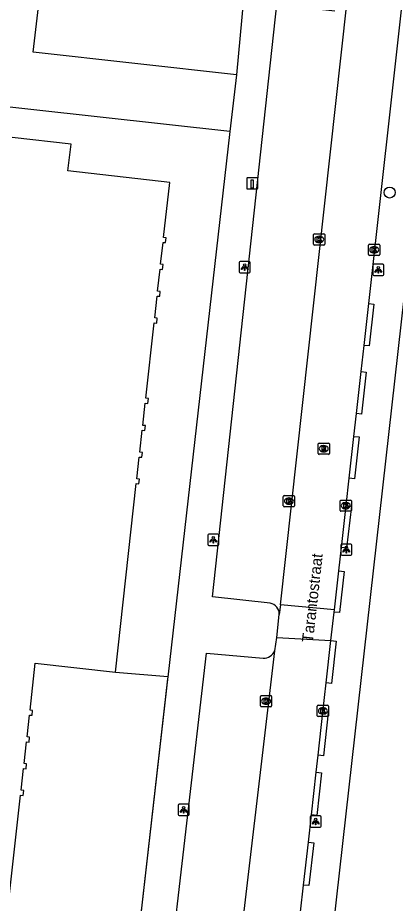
# Model space of a CAD drawing. Extents: x 162082 to 163393, y 388091 to 388632.
# Drawn here: x 162700.6 to 162734.3, y 388258 to 388337 of the extents above; entities that cross this region are included whole.
import ezdxf

# ---------------------------------------------------------------- set-up
doc = ezdxf.new("R2010")
doc.units = 0
for name, color, linetype in [('IMGEO_Boom', 7, 'Continuous'), ('IMGEO_Hek', 7, 'Continuous'), ('IMGEO_Kolk', 7, 'Continuous'), ('IMGEO_Laadpaal', 7, 'Continuous'), ('IMGEO_Lichtpunt', 7, 'Continuous'), ('IMGEO_Openbare_ruimte_label', 7, 'Continuous'), ('IMGEO_Pand', 7, 'Continuous'), ('IMGEO_Rijbaan_lokaal_open', 7, 'Continuous'), ('IMGEO_Rioolput', 7, 'Continuous'), ('IMGEO_Voetpad_open', 7, 'Continuous')]:
    doc.layers.add(name, color=color, linetype=linetype)

msp = doc.modelspace()

# ---------------------------------------------------------------- linework, layer by layer
at = {"layer": 'IMGEO_Boom'}
msp.add_circle((162733.793, 388321.378), 0.489, dxfattribs=at)
at = {"layer": 'IMGEO_Hek'}
for points in [[(162714.001, 388278.243), (162710.804, 388250), (162708.484, 388229.124), (162704.239, 388190.917)], [(162709.333, 388278.628), (162714.001, 388278.243)]]:
    msp.add_lwpolyline(points, dxfattribs=at)
at = {"layer": 'IMGEO_Kolk'}
for p, q in [((162727.009, 388316.773), (162727.009, 388317.625)), ((162727.084, 388317.699), (162727.936, 388317.699)), ((162728.01, 388317.625), (162728.01, 388316.773)), ((162727.52, 388316.919), (162727.495, 388316.919)), ((162727.497, 388317.479), (162727.522, 388317.479)), ((162731.988, 388316.772), (162732.84, 388316.772)), ((162727.936, 388316.699), (162727.084, 388316.699)), ((162731.913, 388315.846), (162731.913, 388316.698)), ((162732.424, 388315.992), (162732.399, 388315.992)), ((162732.401, 388316.552), (162732.426, 388316.552)), ((162732.914, 388316.698), (162732.914, 388315.846)), ((162732.84, 388315.772), (162731.988, 388315.772)), ((162724.308, 388293.441), (162724.308, 388294.293)), ((162724.383, 388294.367), (162725.235, 388294.367)), ((162724.796, 388294.147), (162724.821, 388294.147)), ((162725.309, 388294.293), (162725.309, 388293.441)), ((162729.377, 388293.032), (162729.377, 388293.884)), ((162729.452, 388293.958), (162730.304, 388293.958)), ((162730.378, 388293.884), (162730.378, 388293.032)), ((162725.235, 388293.367), (162724.383, 388293.367)), ((162724.819, 388293.587), (162724.794, 388293.587)), ((162729.888, 388293.178), (162729.863, 388293.178)), ((162729.865, 388293.738), (162729.89, 388293.738)), ((162730.304, 388292.958), (162729.452, 388292.958)), ((162722.265, 388275.605), (162722.265, 388276.457)), ((162722.34, 388276.531), (162723.192, 388276.531)), ((162723.266, 388276.457), (162723.266, 388275.605)), ((162722.776, 388275.751), (162722.751, 388275.751)), ((162722.753, 388276.311), (162722.778, 388276.311)), ((162727.409, 388275.661), (162728.261, 388275.661)), ((162723.192, 388275.531), (162722.34, 388275.531)), ((162727.334, 388274.735), (162727.334, 388275.587)), ((162727.845, 388274.881), (162727.82, 388274.881)), ((162727.822, 388275.441), (162727.847, 388275.441)), ((162728.335, 388275.587), (162728.335, 388274.735)), ((162728.261, 388274.661), (162727.409, 388274.661))]:
    msp.add_line(p, q, dxfattribs=at)
for points in [[(162727.009, 388316.773), (162727.009, 388317.625)], [(162727.084, 388317.699), (162727.936, 388317.699)], [(162728.01, 388317.625), (162728.01, 388316.773)], [(162727.33, 388317.399), (162727.453, 388317.399), (162727.453, 388317.248), (162727.583, 388317.399), (162727.747, 388317.399), (162727.601, 388317.248), (162727.754, 388316.999), (162727.602, 388316.999), (162727.517, 388317.163), (162727.453, 388317.096), (162727.453, 388316.999), (162727.33, 388316.999), (162727.33, 388317.399)], [(162731.988, 388316.772), (162732.84, 388316.772)], [(162727.936, 388316.699), (162727.084, 388316.699)], [(162731.913, 388315.846), (162731.913, 388316.698)], [(162732.234, 388316.472), (162732.357, 388316.472), (162732.357, 388316.321), (162732.487, 388316.472), (162732.651, 388316.472), (162732.505, 388316.321), (162732.658, 388316.072), (162732.506, 388316.072), (162732.421, 388316.236), (162732.357, 388316.169), (162732.357, 388316.072), (162732.234, 388316.072), (162732.234, 388316.472)], [(162732.914, 388316.698), (162732.914, 388315.846)], [(162732.84, 388315.772), (162731.988, 388315.772)], [(162724.308, 388293.441), (162724.308, 388294.293)], [(162724.383, 388294.367), (162725.235, 388294.367)], [(162724.629, 388294.067), (162724.752, 388294.067), (162724.752, 388293.916), (162724.882, 388294.067), (162725.046, 388294.067), (162724.9, 388293.916), (162725.053, 388293.667), (162724.901, 388293.667), (162724.816, 388293.831), (162724.752, 388293.764), (162724.752, 388293.667), (162724.629, 388293.667), (162724.629, 388294.067)], [(162725.309, 388294.293), (162725.309, 388293.441)], [(162729.377, 388293.032), (162729.377, 388293.884)], [(162729.452, 388293.958), (162730.304, 388293.958)], [(162730.378, 388293.884), (162730.378, 388293.032)], [(162725.235, 388293.367), (162724.383, 388293.367)], [(162729.698, 388293.658), (162729.821, 388293.658), (162729.821, 388293.507), (162729.951, 388293.658), (162730.115, 388293.658), (162729.969, 388293.507), (162730.122, 388293.258), (162729.97, 388293.258), (162729.885, 388293.422), (162729.821, 388293.355), (162729.821, 388293.258), (162729.698, 388293.258), (162729.698, 388293.658)], [(162730.304, 388292.958), (162729.452, 388292.958)], [(162722.265, 388275.605), (162722.265, 388276.457)], [(162722.34, 388276.531), (162723.192, 388276.531)], [(162723.266, 388276.457), (162723.266, 388275.605)], [(162722.586, 388276.231), (162722.709, 388276.231), (162722.709, 388276.08), (162722.839, 388276.231), (162723.003, 388276.231), (162722.857, 388276.08), (162723.01, 388275.831), (162722.858, 388275.831), (162722.773, 388275.995), (162722.709, 388275.928), (162722.709, 388275.831), (162722.586, 388275.831), (162722.586, 388276.231)], [(162727.409, 388275.661), (162728.261, 388275.661)], [(162723.192, 388275.531), (162722.34, 388275.531)], [(162727.334, 388274.735), (162727.334, 388275.587)], [(162727.655, 388275.361), (162727.778, 388275.361), (162727.778, 388275.21), (162727.908, 388275.361), (162728.072, 388275.361), (162727.926, 388275.21), (162728.079, 388274.961), (162727.927, 388274.961), (162727.842, 388275.125), (162727.778, 388275.058), (162727.778, 388274.961), (162727.655, 388274.961), (162727.655, 388275.361)], [(162728.335, 388275.587), (162728.335, 388274.735)], [(162728.261, 388274.661), (162727.409, 388274.661)]]:
    msp.add_lwpolyline(points, dxfattribs=at)
for centre, start, end in [((162727.086, 388317.623), 91.55205, 178.44795), ((162727.086, 388317.623), 91.55205, 178.44795), ((162727.934, 388317.623), 1.55205, 88.44795), ((162727.934, 388317.623), 1.55205, 88.44795), ((162727.086, 388316.775), 181.55205, 268.44795), ((162727.086, 388316.775), 181.55205, 268.44795), ((162727.934, 388316.775), 271.55205, 358.44795), ((162727.934, 388316.775), 271.55205, 358.44795), ((162731.99, 388316.696), 91.55205, 178.44795), ((162731.99, 388316.696), 91.55205, 178.44795), ((162732.838, 388316.696), 1.55205, 88.44795), ((162732.838, 388316.696), 1.55205, 88.44795), ((162731.99, 388315.848), 181.55205, 268.44795), ((162731.99, 388315.848), 181.55205, 268.44795), ((162732.838, 388315.848), 271.55205, 358.44795), ((162732.838, 388315.848), 271.55205, 358.44795), ((162724.385, 388294.291), 91.55205, 178.44795), ((162724.385, 388294.291), 91.55205, 178.44795), ((162725.233, 388294.291), 1.55205, 88.44795), ((162725.233, 388294.291), 1.55205, 88.44795), ((162729.454, 388293.882), 91.55205, 178.44795), ((162729.454, 388293.882), 91.55205, 178.44795), ((162730.302, 388293.882), 1.55205, 88.44795), ((162730.302, 388293.882), 1.55205, 88.44795), ((162724.385, 388293.443), 181.55205, 268.44795), ((162724.385, 388293.443), 181.55205, 268.44795), ((162725.233, 388293.443), 271.55205, 358.44795), ((162725.233, 388293.443), 271.55205, 358.44795), ((162729.454, 388293.034), 181.55205, 268.44795), ((162729.454, 388293.034), 181.55205, 268.44795), ((162730.302, 388293.034), 271.55205, 358.44795), ((162730.302, 388293.034), 271.55205, 358.44795), ((162722.342, 388276.455), 91.55205, 178.44795), ((162722.342, 388276.455), 91.55205, 178.44795), ((162723.19, 388276.455), 1.55205, 88.44795), ((162723.19, 388276.455), 1.55205, 88.44795), ((162727.411, 388275.585), 91.55205, 178.44795), ((162727.411, 388275.585), 91.55205, 178.44795), ((162728.259, 388275.585), 1.55205, 88.44795), ((162728.259, 388275.585), 1.55205, 88.44795), ((162722.342, 388275.607), 181.55205, 268.44795), ((162722.342, 388275.607), 181.55205, 268.44795), ((162723.19, 388275.607), 271.55205, 358.44795), ((162723.19, 388275.607), 271.55205, 358.44795), ((162727.411, 388274.737), 181.55205, 268.44795), ((162727.411, 388274.737), 181.55205, 268.44795), ((162728.259, 388274.737), 271.55205, 358.44795), ((162728.259, 388274.737), 271.55205, 358.44795)]:
    msp.add_arc(centre, 0.0765, start, end, dxfattribs=at)
for centre, major_axis, ratio, start_param, end_param in [((162727.496, 388317.199), (-0.387, 0.002), 0.722429, 4.712389, 7.853982), ((162727.521, 388317.199), (-0.39, 0.002), 0.717154, 1.570796, 4.712389), ((162732.4, 388316.272), (-0.387, 0.002), 0.722429, 4.712389, 7.853982), ((162732.425, 388316.272), (-0.39, 0.002), 0.717154, 1.570796, 4.712389), ((162724.795, 388293.867), (-0.387, 0.002), 0.722429, 4.712389, 7.853982), ((162724.82, 388293.867), (-0.39, 0.002), 0.717154, 1.570796, 4.712389), ((162729.864, 388293.458), (-0.387, 0.002), 0.722429, 4.712389, 7.853982), ((162729.889, 388293.458), (-0.39, 0.002), 0.717154, 1.570796, 4.712389), ((162722.752, 388276.031), (-0.387, 0.002), 0.722429, 4.712389, 7.853982), ((162722.777, 388276.031), (-0.39, 0.002), 0.717154, 1.570796, 4.712389), ((162727.821, 388275.161), (-0.387, 0.002), 0.722429, 4.712389, 7.853982), ((162727.846, 388275.161), (-0.39, 0.002), 0.717154, 1.570796, 4.712389)]:
    msp.add_ellipse(centre, major_axis=major_axis, ratio=ratio, start_param=start_param, end_param=end_param, dxfattribs=at)
at = {"layer": 'IMGEO_Laadpaal'}
for p, q in [((162721.038, 388322.615), (162721.038, 388321.774)), ((162721.038, 388322.615), (162721.038, 388321.774)), ((162721.954, 388322.699), (162721.113, 388322.699)), ((162721.954, 388322.699), (162721.113, 388322.699)), ((162722.038, 388321.783), (162722.038, 388322.624)), ((162722.038, 388321.783), (162722.038, 388322.624)), ((162721.122, 388321.699), (162721.963, 388321.699)), ((162721.122, 388321.699), (162721.963, 388321.699))]:
    msp.add_line(p, q, dxfattribs=at)
msp.add_lwpolyline([(162721.453, 388322.512), (162721.613, 388322.512), (162721.613, 388321.779), (162721.453, 388321.779), (162721.453, 388322.512)], dxfattribs=at)
for centre, start, end in [((162721.116, 388322.621), 92.4484, 184.28452), ((162721.116, 388322.621), 92.4484, 184.28452), ((162721.96, 388322.621), 2.4484, 94.28452), ((162721.96, 388322.621), 2.4484, 94.28452), ((162721.116, 388321.777), 182.4484, 274.28452), ((162721.116, 388321.777), 182.4484, 274.28452), ((162721.96, 388321.777), 272.4484, 4.28452), ((162721.96, 388321.777), 272.4484, 4.28452)]:
    msp.add_arc(centre, 0.0779, start, end, dxfattribs=at)
at = {"layer": 'IMGEO_Lichtpunt'}
for p, q in [((162721.265, 388315.223), (162720.457, 388315.223)), ((162721.265, 388315.223), (162720.457, 388315.223)), ((162720.363, 388315.128), (162720.363, 388314.321)), ((162720.363, 388315.128), (162720.363, 388314.321)), ((162721.359, 388314.321), (162721.359, 388315.128)), ((162721.359, 388314.321), (162721.359, 388315.128)), ((162732.283, 388314.887), (162732.283, 388314.08)), ((162732.283, 388314.887), (162732.283, 388314.08)), ((162733.185, 388314.982), (162732.377, 388314.982)), ((162733.185, 388314.982), (162732.377, 388314.982)), ((162733.279, 388314.08), (162733.279, 388314.887)), ((162733.279, 388314.08), (162733.279, 388314.887)), ((162720.457, 388314.227), (162721.265, 388314.227)), ((162720.457, 388314.227), (162721.265, 388314.227)), ((162732.377, 388313.986), (162733.185, 388313.986)), ((162732.377, 388313.986), (162733.185, 388313.986)), ((162717.561, 388290.825), (162717.561, 388290.018)), ((162717.561, 388290.825), (162717.561, 388290.018)), ((162718.463, 388290.92), (162717.655, 388290.92)), ((162718.463, 388290.92), (162717.655, 388290.92)), ((162718.557, 388290.018), (162718.557, 388290.825)), ((162718.557, 388290.018), (162718.557, 388290.825)), ((162717.655, 388289.924), (162718.463, 388289.924)), ((162717.655, 388289.924), (162718.463, 388289.924)), ((162729.431, 388289.947), (162729.431, 388289.14)), ((162729.431, 388289.947), (162729.431, 388289.14)), ((162730.333, 388290.042), (162729.525, 388290.042)), ((162730.333, 388290.042), (162729.525, 388290.042)), ((162730.427, 388289.14), (162730.427, 388289.947)), ((162730.427, 388289.14), (162730.427, 388289.947)), ((162729.525, 388289.046), (162730.333, 388289.046)), ((162729.525, 388289.046), (162730.333, 388289.046)), ((162714.915, 388266.743), (162714.915, 388265.936)), ((162714.915, 388266.743), (162714.915, 388265.936)), ((162715.817, 388266.838), (162715.009, 388266.838)), ((162715.817, 388266.838), (162715.009, 388266.838)), ((162715.911, 388265.936), (162715.911, 388266.743)), ((162715.911, 388265.936), (162715.911, 388266.743)), ((162715.009, 388265.842), (162715.817, 388265.842)), ((162715.009, 388265.842), (162715.817, 388265.842)), ((162726.695, 388265.705), (162726.695, 388264.898)), ((162726.695, 388265.705), (162726.695, 388264.898)), ((162727.597, 388265.8), (162726.789, 388265.8)), ((162727.597, 388265.8), (162726.789, 388265.8)), ((162727.691, 388264.898), (162727.691, 388265.705)), ((162727.691, 388264.898), (162727.691, 388265.705)), ((162726.789, 388264.804), (162727.597, 388264.804)), ((162726.789, 388264.804), (162727.597, 388264.804))]:
    msp.add_line(p, q, dxfattribs=at)
for points in [[(162720.737, 388314.792), (162720.776, 388314.764), (162720.588, 388314.502), (162720.55, 388314.529), (162720.737, 388314.792)], [(162720.839, 388314.744), (162720.886, 388314.744), (162720.886, 388314.422), (162720.839, 388314.422), (162720.839, 388314.744)], [(162720.949, 388314.764), (162720.987, 388314.791), (162721.174, 388314.529), (162721.135, 388314.501), (162720.949, 388314.764)], [(162732.657, 388314.551), (162732.696, 388314.523), (162732.508, 388314.261), (162732.47, 388314.288), (162732.657, 388314.551)], [(162732.759, 388314.503), (162732.806, 388314.503), (162732.806, 388314.181), (162732.759, 388314.181), (162732.759, 388314.503)], [(162732.869, 388314.523), (162732.907, 388314.55), (162733.094, 388314.288), (162733.055, 388314.26), (162732.869, 388314.523)], [(162717.935, 388290.489), (162717.974, 388290.461), (162717.786, 388290.199), (162717.748, 388290.226), (162717.935, 388290.489)], [(162718.037, 388290.441), (162718.084, 388290.441), (162718.084, 388290.119), (162718.037, 388290.119), (162718.037, 388290.441)], [(162718.147, 388290.461), (162718.185, 388290.488), (162718.372, 388290.226), (162718.333, 388290.198), (162718.147, 388290.461)], [(162729.805, 388289.611), (162729.844, 388289.583), (162729.656, 388289.321), (162729.618, 388289.348), (162729.805, 388289.611)], [(162729.907, 388289.563), (162729.954, 388289.563), (162729.954, 388289.241), (162729.907, 388289.241), (162729.907, 388289.563)], [(162730.017, 388289.583), (162730.055, 388289.61), (162730.242, 388289.348), (162730.203, 388289.32), (162730.017, 388289.583)], [(162715.289, 388266.407), (162715.328, 388266.379), (162715.14, 388266.117), (162715.102, 388266.144), (162715.289, 388266.407)], [(162715.391, 388266.359), (162715.438, 388266.359), (162715.438, 388266.037), (162715.391, 388266.037), (162715.391, 388266.359)], [(162715.501, 388266.379), (162715.539, 388266.406), (162715.726, 388266.144), (162715.687, 388266.116), (162715.501, 388266.379)], [(162727.069, 388265.369), (162727.108, 388265.341), (162726.92, 388265.079), (162726.882, 388265.106), (162727.069, 388265.369)], [(162727.171, 388265.321), (162727.218, 388265.321), (162727.218, 388264.999), (162727.171, 388264.999), (162727.171, 388265.321)], [(162727.281, 388265.341), (162727.319, 388265.368), (162727.506, 388265.106), (162727.467, 388265.078), (162727.281, 388265.341)]]:
    msp.add_lwpolyline(points, dxfattribs=at)
for centre in [(162720.862, 388314.926), (162732.782, 388314.685), (162718.06, 388290.623), (162729.93, 388289.745), (162715.414, 388266.541), (162727.194, 388265.503)]:
    msp.add_circle(centre, 0.0994, dxfattribs=at)
for centre, start, end in [((162720.457, 388315.128), 90, 180), ((162720.457, 388315.128), 90, 180), ((162721.265, 388315.128), 0, 90), ((162721.265, 388315.128), 0, 90), ((162732.377, 388314.887), 90, 180), ((162732.377, 388314.887), 90, 180), ((162733.185, 388314.887), 0, 90), ((162733.185, 388314.887), 0, 90), ((162720.457, 388314.321), 180, 270), ((162720.457, 388314.321), 180, 270), ((162721.265, 388314.321), 270, 0), ((162721.265, 388314.321), 270, 360), ((162732.377, 388314.08), 180, 270), ((162732.377, 388314.08), 180, 270), ((162733.185, 388314.08), 270, 0), ((162733.185, 388314.08), 270, 360), ((162717.655, 388290.825), 90, 180), ((162717.655, 388290.825), 90, 180), ((162718.463, 388290.825), 0, 90), ((162718.463, 388290.825), 0, 90), ((162717.655, 388290.018), 180, 270), ((162717.655, 388290.018), 180, 270), ((162718.463, 388290.018), 270, 0), ((162718.463, 388290.018), 270, 360), ((162729.525, 388289.947), 90, 180), ((162729.525, 388289.947), 90, 180), ((162730.333, 388289.947), 0, 90), ((162730.333, 388289.947), 0, 90), ((162729.525, 388289.14), 180, 270), ((162729.525, 388289.14), 180, 270), ((162730.333, 388289.14), 270, 0), ((162730.333, 388289.14), 270, 360), ((162715.009, 388266.743), 90, 180), ((162715.009, 388266.743), 90, 180), ((162715.817, 388266.743), 0, 90), ((162715.817, 388266.743), 0, 90), ((162715.009, 388265.936), 180, 270), ((162715.009, 388265.936), 180, 270), ((162715.817, 388265.936), 270, 0), ((162715.817, 388265.936), 270, 360), ((162726.789, 388265.705), 90, 180), ((162726.789, 388265.705), 90, 180), ((162727.597, 388265.705), 0, 90), ((162727.597, 388265.705), 0, 90), ((162726.789, 388264.898), 180, 270), ((162726.789, 388264.898), 180, 270), ((162727.597, 388264.898), 270, 0), ((162727.597, 388264.898), 270, 360)]:
    msp.add_arc(centre, 0.0946, start, end, dxfattribs=at)
at = {"layer": 'IMGEO_Pand'}
for points in [[(162711.722, 388300.184), (162711.95, 388300.158), (162711.999, 388300.596), (162711.77, 388300.621), (162711.99, 388302.609), (162712.219, 388302.583), (162712.267, 388303.021), (162712.039, 388303.046), (162712.783, 388309.765), (162713.012, 388309.74), (162713.06, 388310.177), (162712.832, 388310.202), (162713.047, 388312.15), (162713.276, 388312.125), (162713.324, 388312.562), (162713.096, 388312.588), (162713.313, 388314.551), (162713.542, 388314.525), (162713.59, 388314.963), (162713.362, 388314.988), (162713.578, 388316.936), (162713.806, 388316.911), (162713.855, 388317.348), (162713.626, 388317.373), (162714.17, 388322.283), (162705.098, 388323.302), (162705.378, 388325.7), (162700.123, 388326.29)], [(162699.855, 388258.551), (162700.868, 388267.655), (162701.097, 388267.629), (162701.145, 388268.066), (162700.917, 388268.092), (162701.133, 388270.035), (162701.362, 388270.009), (162701.41, 388270.447), (162701.182, 388270.472), (162701.398, 388272.415), (162701.627, 388272.39), (162701.675, 388272.827), (162701.447, 388272.852), (162701.663, 388274.795), (162701.892, 388274.77), (162701.94, 388275.207), (162701.712, 388275.233), (162702.178, 388279.422), (162709.333, 388278.628), (162711.194, 388295.423), (162711.423, 388295.397), (162711.471, 388295.835), (162711.242, 388295.86), (162711.457, 388297.798), (162711.686, 388297.773), (162711.734, 388298.21), (162711.506, 388298.235), (162711.722, 388300.184)]]:
    msp.add_lwpolyline(points, dxfattribs=at)
at = {"layer": 'IMGEO_Rijbaan_lokaal_open'}
for points in [[(162720.121, 388331.869), (162701.998, 388333.891), (162702.639, 388339.488)], [(162724.042, 388284.619), (162729.978, 388338.211)], [(162731.924, 388311.472), (162734.983, 388338.765)], [(162720.121, 388331.869), (162719.528, 388326.805)], [(162719.528, 388326.805), (162696.097, 388329.416)], [(162731.506, 388307.748), (162731.924, 388311.472)], [(162731.245, 388305.421), (162731.506, 388307.748)], [(162730.826, 388301.68), (162731.245, 388305.421)], [(162730.597, 388299.641), (162730.826, 388301.68)], [(162730.178, 388295.903), (162730.597, 388299.641)], [(162729.907, 388293.482), (162730.178, 388295.903)], [(162729.486, 388289.73), (162729.907, 388293.482)], [(162729.253, 388287.651), (162729.486, 388289.73)], [(162728.863, 388284.166), (162729.253, 388287.651)], [(162724.042, 388284.619), (162723.946, 388283.751)], [(162728.863, 388284.166), (162724.042, 388284.619)], [(162723.733, 388281.721), (162723.946, 388283.751)], [(162728.557, 388281.439), (162728.842, 388283.976)], [(162728.842, 388283.976), (162728.863, 388284.166)], [(162723.544, 388280.513), (162723.733, 388281.721)], [(162723.733, 388281.721), (162728.557, 388281.439)], [(162728.133, 388277.654), (162728.557, 388281.439)], [(162717.833, 388230.157), (162719.945, 388250), (162723.544, 388280.513)], [(162727.84, 388275.043), (162728.133, 388277.654)], [(162727.411, 388271.218), (162727.84, 388275.043)], [(162727.24, 388269.689), (162727.411, 388271.218)], [(162726.815, 388265.9), (162727.24, 388269.689)], [(162726.542, 388263.46), (162726.815, 388265.9)], [(162726.114, 388259.643), (162726.542, 388263.46)], [(162725.847, 388257.264), (162726.114, 388259.643)]]:
    msp.add_lwpolyline(points, dxfattribs=at)
at = {"layer": 'IMGEO_Rioolput'}
for p, q in [((162727.417, 388298.112), (162727.417, 388298.964)), ((162727.492, 388299.038), (162728.344, 388299.038)), ((162727.905, 388298.818), (162727.93, 388298.818)), ((162728.418, 388298.964), (162728.418, 388298.112)), ((162728.344, 388298.038), (162727.492, 388298.038)), ((162727.928, 388298.258), (162727.903, 388298.258))]:
    msp.add_line(p, q, dxfattribs=at)
for points in [[(162727.417, 388298.112), (162727.417, 388298.964)], [(162727.492, 388299.038), (162728.344, 388299.038)], [(162728.006, 388298.736), (162727.754, 388298.738), (162727.754, 388298.338)], [(162727.932, 388298.657), (162727.878, 388298.657), (162727.878, 388298.576)], [(162727.878, 388298.576), (162727.93, 388298.576)], [(162728.418, 388298.964), (162728.418, 388298.112)], [(162728.344, 388298.038), (162727.492, 388298.038)], [(162727.754, 388298.338), (162727.878, 388298.338), (162727.878, 388298.5), (162727.889, 388298.5)], [(162727.936, 388298.471), (162728.007, 388298.338), (162728.147, 388298.338), (162728.082, 388298.464)]]:
    msp.add_lwpolyline(points, dxfattribs=at)
for centre, radius, start, end in [((162727.494, 388298.962), 0.0765, 91.55205, 178.44795), ((162727.494, 388298.962), 0.0765, 91.55205, 178.44795), ((162727.914, 388298.765), 0.19, 274.7715, 282.96867), ((162727.938, 388298.561), 0.0964, 77.00612, 93.18647), ((162727.952, 388298.618), 0.0378, 276.66336, 79.67722), ((162728.005, 388298.626), 0.109, 350.36119, 89.41601), ((162728.003, 388298.626), 0.112, 277.58423, 350.98172), ((162728.342, 388298.962), 0.0765, 1.55205, 88.44795), ((162728.342, 388298.962), 0.0765, 1.55205, 88.44795), ((162727.494, 388298.114), 0.0765, 181.55205, 268.44795), ((162727.494, 388298.114), 0.0765, 181.55205, 268.44795), ((162727.888, 388298.447), 0.0533, 26.02933, 88.69889), ((162727.987, 388298.411), 0.108, 29.51342, 73.79051), ((162728.342, 388298.114), 0.0765, 271.55205, 358.44795), ((162728.342, 388298.114), 0.0765, 271.55205, 358.44795)]:
    msp.add_arc(centre, radius, start, end, dxfattribs=at)
for centre, major_axis, ratio, start_param, end_param in [((162727.904, 388298.538), (-0.387, 0.002), 0.722429, 4.712389, 7.853982), ((162727.929, 388298.538), (-0.39, 0.002), 0.717154, 1.570796, 4.712389)]:
    msp.add_ellipse(centre, major_axis=major_axis, ratio=ratio, start_param=start_param, end_param=end_param, dxfattribs=at)
at = {"layer": 'IMGEO_Voetpad_open'}
for points in [[(162721.188, 388343.447), (162720.121, 388331.869)], [(162723.135, 388284.762), (162718.001, 388285.339), (162723.723, 388338.141), (162728.912, 388337.565)], [(162719.528, 388326.805), (162714.003, 388278.163), (162713.987, 388278.025), (162710.804, 388250), (162708.484, 388229.124)], [(162728.52, 388253.553), (162735.64, 388316.989)], [(162731.924, 388311.472), (162732.377, 388311.424), (162731.963, 388307.7), (162731.506, 388307.748)], [(162731.245, 388305.421), (162731.704, 388305.372), (162731.288, 388301.631), (162730.826, 388301.68)], [(162730.597, 388299.641), (162731.061, 388299.592), (162730.645, 388295.853), (162730.178, 388295.903)], [(162729.907, 388293.482), (162730.404, 388293.425), (162729.957, 388289.676), (162729.486, 388289.73)], [(162729.253, 388287.651), (162729.725, 388287.601), (162729.315, 388283.926), (162728.842, 388283.976)], [(162728.557, 388281.439), (162729.032, 388281.389), (162728.609, 388277.604), (162728.133, 388277.654)], [(162711.489, 388227.332), (162713.938, 388250), (162717.461, 388280.321), (162722.517, 388279.851)], [(162727.84, 388275.043), (162728.317, 388274.993), (162727.89, 388271.168), (162727.411, 388271.218)], [(162727.24, 388269.689), (162727.72, 388269.639), (162727.297, 388265.85), (162726.815, 388265.9)], [(162726.542, 388263.46), (162727.024, 388263.409), (162726.598, 388259.591), (162726.114, 388259.643)]]:
    msp.add_lwpolyline(points, dxfattribs=at)
for centre, radius, start, end in [((162722.962, 388283.792), 0.985, 357.58877, 79.88273), ((162722.509, 388280.991), 1.14, 270.40117, 335.21015)]:
    msp.add_arc(centre, radius, start, end, dxfattribs=at)

# ---------------------------------------------------------------- texts
at = {"layer": 'IMGEO_Openbare_ruimte_label'}
msp.add_text('Tarantostraat', height=1, rotation=83.62818, dxfattribs=at).set_placement((162726.947, 388281.232))

doc.saveas('drawing.dxf')
